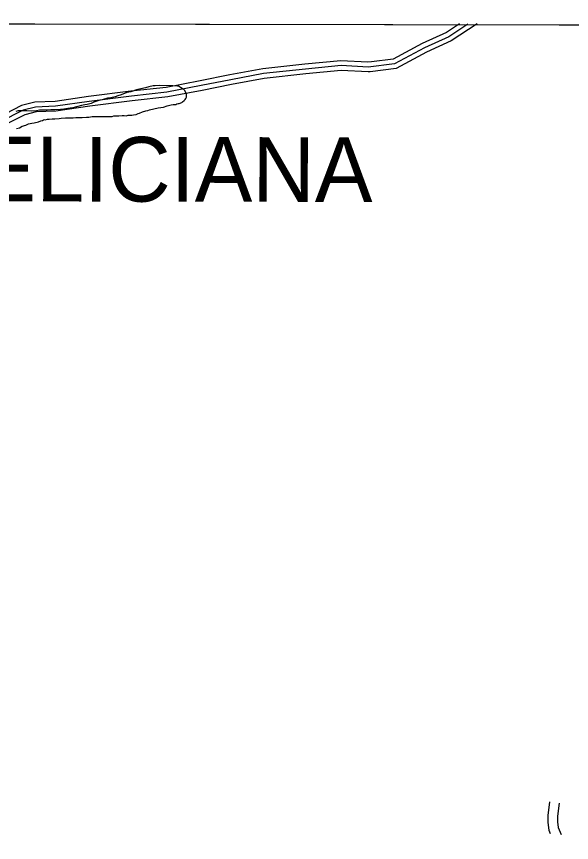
# Model space of a CAD drawing. Extents: x 3192986 to 3230865, y 867483 to 892886.
# Drawn here: x 3209065 to 3210781, y 888554 to 891109 of the extents above; entities that cross this region are included whole.
import ezdxf

# ---------------------------------------------------------------- set-up
doc = ezdxf.new("R2010")
doc.units = 0
for name, color, linetype in [('V-GRID-FRAM', 7, 'Continuous'), ('V-ROAD-CNTR', 7, 'Continuous'), ('V-SITE-VEGE', 7, 'Continuous'), ('V-TOPO-GNAM-IDEN', 7, 'Continuous')]:
    doc.layers.add(name, color=color, linetype=linetype)

msp = doc.modelspace()

# ---------------------------------------------------------------- linework, layer by layer
at = {"layer": 'V-GRID-FRAM'}
msp.add_lwpolyline([(3197229, 891108.8), (3228580.6, 891049.6), (3228554.1, 872861.6), (3197186.7, 872920.9)], dxfattribs=at)
at = {"layer": 'V-ROAD-CNTR'}
for points in [[(3210460.8, 891085.3), (3210402.1, 891046.4), (3210326.4, 891012.3), (3210234.5, 890962.3), (3210152.6, 890952.5), (3210068.8, 890957.1), (3209958.5, 890946.1), (3209828.8, 890932.4), (3209727.5, 890913.3), (3209635.9, 890895.2), (3209530.5, 890874.7), (3209420.7, 890862.9), (3209290.3, 890846.3), (3209185.7, 890831.2), (3209123.6, 890828.9), (3209086.1, 890819.4), (3209013.9, 890782.6)], [(3210489.4, 891086.3), (3210409.4, 891033.2), (3210333.1, 890998.9), (3210239.1, 890947.8), (3210159.2, 890938.2)], [(3210435.3, 891086.4), (3210394.9, 891059.6), (3210319.7, 891025.8), (3210229.8, 890976.9), (3210162.7, 890968.9)], [(3210162.7, 890968.9), (3210152.1, 890967.6), (3210068.4, 890972.1), (3209957, 890961.1), (3209826.6, 890947.2), (3209724.6, 890928), (3209633, 890909.9), (3209528.3, 890889.6), (3209419, 890877.8), (3209288.3, 890861.1), (3209184.4, 890846.1), (3209121.5, 890843.9), (3209080.7, 890833.5), (3209006.7, 890795.8), (3208937.9, 890755.9), (3208874.5, 890738.4), (3208815.6, 890724.1), (3208773.5, 890714.3), (3208694.5, 890706.3), (3208645.7, 890700.1), (3208620.6, 890689.2)], [(3210158.8, 890938.2), (3210153.1, 890937.5), (3210069.1, 890942), (3209960.1, 890931.2), (3209830.9, 890917.5), (3209730.3, 890898.6), (3209638.8, 890880.5), (3209532.7, 890859.9), (3209422.5, 890848), (3209292.4, 890831.4), (3209187.1, 890816.2), (3209125.8, 890814), (3209091.4, 890805.2), (3209021, 890769.5), (3208949.6, 890728), (3208882, 890709.4), (3208822.6, 890694.9), (3208778.5, 890684.6), (3208697.9, 890676.5), (3208653.7, 890670.9), (3208622.8, 890657.5)], [(3210713.1, 888679.4), (3210707.9, 888637), (3210707.8, 888615.9), (3210711.2, 888592.5), (3210715.7, 888581.8)], [(3210742.9, 888675.8), (3210737.9, 888635), (3210737.8, 888618), (3210740.3, 888600.7), (3210749.4, 888579.1)]]:
    msp.add_lwpolyline(points, dxfattribs=at)
at = {"layer": 'V-SITE-VEGE'}
for p, q in [((3208500.8, 891087.5), (3212391.7, 891080.2)), ((3209436.5, 890882), (3209418.6, 890876.3)), ((3209449.5, 890884.7), (3209436.5, 890882)), ((3209464.5, 890888.4), (3209449.5, 890884.7)), ((3209474.4, 890891.2), (3209464.5, 890888.4)), ((3209487.4, 890894), (3209474.4, 890891.2)), ((3209494.3, 890894.8), (3209487.4, 890894)), ((3209508.2, 890895.6), (3209494.3, 890894.8)), ((3209548.9, 890894.9), (3209508.2, 890895.6)), ((3209562.8, 890893.6), (3209548.9, 890894.9)), ((3209565.8, 890893.6), (3209562.8, 890893.6)), ((3209572.7, 890889.5), (3209565.8, 890893.6)), ((3209582.5, 890883.3), (3209572.7, 890889.5)), ((3209585.4, 890880.3), (3209582.5, 890883.3)), ((3209589.2, 890873.3), (3209585.4, 890880.3)), ((3209346.8, 890855.8), (3209329.8, 890851.1)), ((3209356.7, 890857.6), (3209346.8, 890855.8)), ((3209370.7, 890860.3), (3209356.7, 890857.6)), ((3209378.6, 890863.1), (3209370.7, 890860.3)), ((3209388.6, 890866.9), (3209378.6, 890863.1)), ((3209406.6, 890873.6), (3209388.6, 890866.9)), ((3209418.6, 890876.3), (3209406.6, 890873.6)), ((3209586.9, 890852.5), (3209588.9, 890855.4)), ((3209588.9, 890855.4), (3209591, 890859.4)), ((3209591.1, 890868.3), (3209589.2, 890873.3)), ((3209591, 890859.4), (3209591.1, 890868.3)), ((3209266, 890833.4), (3209239, 890825.9)), ((3209276.9, 890835.2), (3209266, 890833.4)), ((3209283.9, 890837), (3209276.9, 890835.2)), ((3209295.9, 890839.8), (3209283.9, 890837)), ((3209303.9, 890843.6), (3209295.9, 890839.8)), ((3209313.9, 890847.4), (3209303.9, 890843.6)), ((3209319.8, 890849.3), (3209313.9, 890847.4)), ((3209329.8, 890851.1), (3209319.8, 890849.3)), ((3209503, 890826.2), (3209520, 890828.9)), ((3209520, 890828.9), (3209530.9, 890832.6)), ((3209530.9, 890832.6), (3209543.9, 890835.4)), ((3209543.9, 890835.4), (3209549.9, 890836.3)), ((3209549.9, 890836.3), (3209557.8, 890837.1)), ((3209557.8, 890837.1), (3209560.8, 890839.1)), ((3209560.8, 890839.1), (3209564.8, 890840)), ((3209564.8, 890840), (3209567.8, 890839.9)), ((3209567.8, 890839.9), (3209576.8, 890842.7)), ((3209576.8, 890842.7), (3209578.8, 890844.7)), ((3209578.8, 890844.7), (3209583.8, 890848.6)), ((3209583.8, 890848.6), (3209586.9, 890852.5)), ((3209070.1, 890817), (3209063.2, 890815.2)), ((3209079.1, 890816.9), (3209070.1, 890817)), ((3209092, 890816.6), (3209079.1, 890816.9)), ((3209096.9, 890816.6), (3209092, 890816.6)), ((3209112.8, 890816.3), (3209096.9, 890816.6)), ((3209126.7, 890817), (3209112.8, 890816.3)), ((3209136.7, 890818.8), (3209126.7, 890817)), ((3209152.6, 890819.5), (3209136.7, 890818.8)), ((3209159.5, 890819.4), (3209152.6, 890819.5)), ((3209171.4, 890820.2), (3209159.5, 890819.4)), ((3209183.3, 890820), (3209171.4, 890820.2)), ((3209201.2, 890821.6), (3209183.3, 890820)), ((3209211.2, 890822.5), (3209201.2, 890821.6)), ((3209224.1, 890824.2), (3209211.2, 890822.5)), ((3209231.1, 890825.1), (3209224.1, 890824.2)), ((3209239, 890825.9), (3209231.1, 890825.1)), ((3209360.6, 890799.9), (3209366.6, 890801.8)), ((3209366.6, 890801.8), (3209374.6, 890801.7)), ((3209374.6, 890801.7), (3209381.5, 890801.6)), ((3209381.5, 890801.6), (3209391.5, 890802.4)), ((3209391.5, 890802.4), (3209398.4, 890802.3)), ((3209398.4, 890802.3), (3209404.4, 890802.1)), ((3209404.4, 890802.1), (3209410.3, 890804)), ((3209410.3, 890804), (3209415.3, 890803.9)), ((3209415.3, 890803.9), (3209422.3, 890803.8)), ((3209422.3, 890803.8), (3209427.2, 890804.7)), ((3209427.2, 890804.7), (3209435.2, 890805.6)), ((3209435.2, 890805.6), (3209441.2, 890808.4)), ((3209441.2, 890808.4), (3209445.2, 890810.4)), ((3209445.2, 890810.4), (3209455.2, 890814.1)), ((3209455.2, 890814.1), (3209465.2, 890816.9)), ((3209465.2, 890816.9), (3209471.1, 890817.8)), ((3209471.1, 890817.8), (3209476.1, 890820.7)), ((3209476.1, 890820.7), (3209490.1, 890823.4)), ((3209490.1, 890823.4), (3209503, 890826.2)), ((3209094.2, 890772.9), (3209102.2, 890776.8)), ((3209102.2, 890776.8), (3209112.1, 890778.6)), ((3209112.1, 890778.6), (3209120.1, 890780.4)), ((3209120.1, 890780.4), (3209133.1, 890783.2)), ((3209133.1, 890783.2), (3209140.1, 890786)), ((3209140.1, 890786), (3209146, 890786.9)), ((3209146, 890786.9), (3209149, 890788.8)), ((3209149, 890788.8), (3209152, 890789.8)), ((3209152, 890789.8), (3209154, 890789.7)), ((3209154, 890789.7), (3209161, 890791.6)), ((3209161, 890791.6), (3209166, 890791.5)), ((3209166, 890791.5), (3209175.9, 890792.3)), ((3209175.9, 890792.3), (3209183.8, 890792.2)), ((3209183.8, 890792.2), (3209196.8, 890793.9)), ((3209196.8, 890793.9), (3209203.7, 890794.8)), ((3209203.7, 890794.8), (3209216.7, 890795.6)), ((3209216.7, 890795.6), (3209223.6, 890795.4)), ((3209223.6, 890795.4), (3209240.5, 890795.1)), ((3209240.5, 890795.1), (3209248.4, 890797)), ((3209248.4, 890797), (3209254.4, 890796.9)), ((3209254.4, 890796.9), (3209262.3, 890796.7)), ((3209262.3, 890796.7), (3209268.3, 890796.6)), ((3209268.3, 890796.6), (3209281.2, 890797.4)), ((3209281.2, 890797.4), (3209289.1, 890797.3)), ((3209289.1, 890797.3), (3209299.1, 890799.1)), ((3209299.1, 890799.1), (3209313, 890799.8)), ((3209313, 890799.8), (3209321.9, 890799.6)), ((3209321.9, 890799.6), (3209329.9, 890799.5)), ((3209329.9, 890799.5), (3209339.8, 890799.3)), ((3209339.8, 890799.3), (3209346.7, 890799.2)), ((3209346.7, 890799.2), (3209360.6, 890799.9)), ((3209065.2, 890762.5), (3209074.2, 890764.4)), ((3209074.2, 890764.4), (3209082.2, 890769.2)), ((3209082.2, 890769.2), (3209094.2, 890772.9))]:
    msp.add_line(p, q, dxfattribs=at)

# ---------------------------------------------------------------- texts
at = {"layer": 'V-TOPO-GNAM-IDEN'}
msp.add_text('FELICIANA', height=200, rotation=359.8985, dxfattribs=at).set_placement((3208783.9, 890537.5))

doc.saveas('drawing.dxf')
